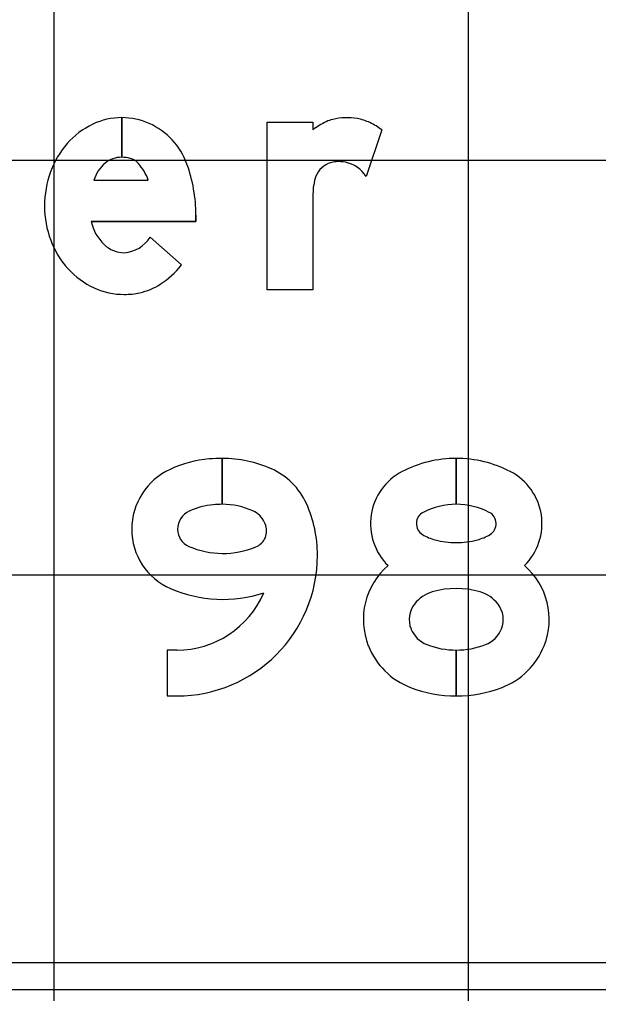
# Model space of a CAD drawing. Extents: x 2193008 to 2198143, y 1236112 to 1237864.
# Drawn here: x 2195142.693 to 2195145.488, y 1237302.087 to 1237306.785 of the extents above; entities that cross this region are included whole.
import ezdxf

# ---------------------------------------------------------------- set-up
doc = ezdxf.new("R2010")
doc.units = 0
for name, color, linetype in [('GSBWFILL', 7, 'Continuous'), ('GSCOLORFILL', 7, 'Continuous'), ('GSOUTLINE', 7, 'Continuous'), ('M-ROADS', 7, 'Continuous')]:
    doc.layers.add(name, color=color, linetype=linetype)

msp = doc.modelspace()

# ---------------------------------------------------------------- linework, layer by layer
at = {"layer": 'GSBWFILL'}
for p, q in [((2195143.1869, 1237306.3118), (2195143.1869, 1237306.1208)), ((2195143.187, 1237306.1208), (2195143.187, 1237306.3118)), ((2195144.4414, 1237306.2535), (2195144.3663, 1237306.0284)), ((2195143.0519, 1237306.0099), (2195143.3142, 1237306.0099)), ((2195143.323, 1237305.7356), (2195143.4746, 1237305.6014))]:
    msp.add_line(p, q, dxfattribs=at)
for points in [[(2195144.1092, 1237305.9283), (2195144.1092, 1237305.4814), (2195143.8878, 1237305.4814), (2195143.8878, 1237306.2897), (2195144.1092, 1237306.2897), (2195144.1092, 1237306.2535)], [(2195143.5445, 1237305.8421), (2195143.5445, 1237305.8106), (2195143.0392, 1237305.8106)], [(2195143.6717, 1237304.4468), (2195143.6717, 1237304.6683)], [(2195143.6718, 1237304.6683), (2195143.6718, 1237304.4468)], [(2195144.8012, 1237304.6683), (2195144.8012, 1237304.4468)], [(2195144.8013, 1237304.4468), (2195144.8013, 1237304.6683)], [(2195143.4521, 1237303.7437), (2195143.4054, 1237303.7437), (2195143.4054, 1237303.5223), (2195143.4521, 1237303.5223)], [(2195144.8012, 1237303.7437), (2195144.8012, 1237303.5223)], [(2195144.8013, 1237303.5223), (2195144.8013, 1237303.7437)]]:
    msp.add_lwpolyline(points, dxfattribs=at)
for centre, major_axis, ratio, start_param, end_param in [((2195143.1869, 1237305.9839), (0, 0.328), 0.999997, 0, 0.44196), ((2195143.1869, 1237305.9839), (0, 0.328), 0.999997, 5.868518, 6.283016), ((2195144.2729, 1237306.0267), (0, 0.2851), 0.999996, 6.103268, 6.524606), ((2195143.2094, 1237305.9363), (0, 0.3806), 0.999997, 0.44196, 0.851746), ((2195143.1786, 1237305.9708), (0, 0.3432), 0.999997, 5.061282, 5.861635), ((2195144.3318, 1237305.9585), (0, 0.3696), 0.999996, 0.443663, 0.646229), ((2195144.2444, 1237306.1423), (0, 0.1661), 0.999996, 0.24142, 0.443663), ((2195144.2793, 1237306.0621), (0, 0.2491), 0.999996, 5.846069, 6.103268), ((2195144.2539, 1237306.0076), (0, 0.3092), 0.999996, 5.631644, 5.846069), ((2195143.2446, 1237305.9055), (0, 0.4273), 0.999997, 0.851746, 1.222943), ((2195143.2183, 1237305.9592), (0, 0.174), 0.999997, 0.703138, 1.275447), ((2195143.1869, 1237305.9925), (0, 0.1284), 0.999997, 0, 0.684319), ((2195143.1869, 1237305.972), (0, 0.1488), 0.999997, 6.008019, 6.282813), ((2195143.2048, 1237306.0353), (0, 0.083), 0.999997, 5.468651, 6.008019), ((2195143.1058, 1237305.9419), (0, 0.2192), 0.999997, 5.027692, 5.468651), ((2195142.8248, 1237305.8421), (0, 0.7197), 0.999997, 4.712389, 5.061282), ((2195144.2268, 1237305.9885), (0, 0.1107), 0.999996, 0.293855, 1.188904), ((2195144.229, 1237305.9813), (0, 0.1182), 0.999996, 0.067293, 0.293855), ((2195144.233, 1237305.9225), (0, 0.1772), 0.999996, 6.094384, 6.350479), ((2195144.2376, 1237305.9469), (0, 0.1523), 0.999996, 5.27661, 6.094384), ((2195143.2997, 1237305.8855), (0, 0.4859), 0.999997, 1.222943, 1.570796), ((2195144.2845, 1237305.9654), (0, 0.1728), 0.999996, 1.188904, 1.450084), ((2195144.5785, 1237305.9277), (0, 0.4693), 0.999996, 1.445958, 1.569673), ((2195143.2851, 1237305.8855), (0, 0.4714), 0.999997, 1.570796, 1.928626), ((2195143.252, 1237305.8575), (0, 0.2179), 0.999997, 1.788032, 2.378697), ((2195143.2429, 1237305.8697), (0, 0.4263), 0.999997, 1.928626, 2.305123), ((2195143.2005, 1237305.8046), (0, 0.1441), 0.999997, 2.383204, 3.128268), ((2195143.1878, 1237305.8191), (0, 0.1589), 0.999997, 3.209537, 4.158837), ((2195143.2159, 1237305.8454), (0, 0.3899), 0.999997, 2.305123, 2.711411), ((2195143.15, 1237305.8557), (0, 0.4124), 0.999997, 3.710413, 4.047817), ((2195143.1986, 1237305.8076), (0, 0.3484), 0.999997, 2.711411, 3.141593), ((2195143.1986, 1237305.8076), (0, 0.3484), 0.999997, 3.141593, 3.35931), ((2195143.2081, 1237305.7648), (0, 0.3045), 0.999997, 3.35931, 3.710413), ((2195143.6718, 1237303.9466), (0, 0.7217), 0.999999, 0.000077, 0.087363), ((2195143.6718, 1237304.0837), (0, 0.5845), 0.999999, 5.863429, 6.283185), ((2195144.8012, 1237304.0998), (0, 0.5684), 0.999994, 0, 0.477258), ((2195144.8012, 1237304.0998), (0, 0.5684), 0.999994, 5.805927, 6.283137), ((2195143.6587, 1237304.0955), (0, 0.5722), 0.999999, 0.087363, 0.430338), ((2195143.5528, 1237304.3262), (0, 0.3183), 0.999999, 0.430338, 1.570796), ((2195143.7744, 1237304.3136), (0, 0.3328), 0.999999, 5.137698, 5.863429), ((2195144.67, 1237304.3536), (0, 0.2828), 0.999994, 0.477258, 2.367033), ((2195144.9324, 1237304.3536), (0, 0.2828), 0.999994, 3.916152, 5.805927), ((2195143.6587, 1237304.0955), (0, 0.3507), 0.999999, 0.087363, 0.430338), ((2195143.6718, 1237303.9466), (0, 0.5002), 0.999999, 0.000111, 0.087363), ((2195143.6718, 1237304.0837), (0, 0.3631), 0.999999, 5.863429, 6.283185), ((2195143.5271, 1237304.2016), (0, 0.6043), 0.999999, 4.712389, 5.137698), ((2195144.8012, 1237304.0998), (0, 0.347), 0.999994, 0, 0.477258), ((2195144.8012, 1237304.0998), (0, 0.347), 0.999994, 5.805927, 6.283106), ((2195143.5528, 1237304.3262), (0, 0.0969), 0.999999, 0.430338, 1.570796), ((2195143.7744, 1237304.3136), (0, 0.1114), 0.999999, 5.137698, 5.863429), ((2195144.67, 1237304.3536), (0, 0.0613), 0.999994, 0.477258, 2.594689), ((2195144.9324, 1237304.3536), (0, 0.0613), 0.999994, 3.688496, 5.805927), ((2195143.8018, 1237304.3189), (0, 0.0841), 0.999999, 3.53139, 5.115994), ((2195143.5271, 1237304.2016), (0, 0.3828), 0.999999, 5.115994, 5.137698), ((2195143.5455, 1237304.3262), (0, 0.3109), 0.999999, 1.570796, 2.733479), ((2195143.5455, 1237304.3262), (0, 0.0895), 0.999999, 1.570796, 2.733479), ((2195144.7563, 1237304.4953), (0, 0.2273), 0.999994, 2.594689, 2.888172), ((2195144.8461, 1237304.4953), (0, 0.2273), 0.999994, 3.395013, 3.688496), ((2195143.6754, 1237304.6267), (0, 0.4168), 0.999999, 2.733479, 3.53139), ((2195144.8012, 1237304.6687), (0, 0.4064), 0.999994, 2.888172, 3.395013), ((2195143.4521, 1237304.2016), (0, 0.6793), 0.999999, 3.141593, 4.712389), ((2195144.6964, 1237303.891), (0, 0.3436), 0.999994, 0.710721, 1.946881), ((2195144.9061, 1237303.891), (0, 0.3436), 0.999994, 4.336304, 5.572464), ((2195143.6754, 1237304.6267), (0, 0.6383), 0.999999, 2.733479, 3.45498), ((2195143.4521, 1237304.2016), (0, 0.4579), 0.999999, 3.141593, 4.303338), ((2195144.7327, 1237303.8631), (0, 0.1679), 0.999994, 0.28388, 0.914915), ((2195144.8012, 1237303.6282), (0, 0.4127), 0.999994, 5.999305, 6.567065), ((2195144.8698, 1237303.8631), (0, 0.1679), 0.999994, 5.36827, 5.999305), ((2195144.6964, 1237303.891), (0, 0.1221), 0.999994, 0.914915, 1.946881), ((2195144.9061, 1237303.891), (0, 0.1221), 0.999994, 4.336304, 5.36827), ((2195144.7079, 1237303.8956), (0, 0.1345), 0.999994, 1.946881, 2.773781), ((2195144.8946, 1237303.8956), (0, 0.1345), 0.999994, 3.509405, 4.336304), ((2195144.7079, 1237303.8956), (0, 0.3559), 0.999994, 1.946881, 2.773781), ((2195144.8012, 1237304.1379), (0, 0.3941), 0.999994, 2.773781, 3.141593), ((2195144.8012, 1237304.1379), (0, 0.3941), 0.999994, 3.141663, 3.509405), ((2195144.8946, 1237303.8956), (0, 0.3559), 0.999994, 3.509405, 4.336304), ((2195144.8012, 1237304.1379), (0, 0.6156), 0.999994, 2.773781, 3.141593), ((2195144.8012, 1237304.1379), (0, 0.6156), 0.999994, 3.141638, 3.509405)]:
    msp.add_ellipse(centre, major_axis=major_axis, ratio=ratio, start_param=start_param, end_param=end_param, dxfattribs=at)
at = {"layer": 'GSCOLORFILL'}
for p, q in [((2195143.1869, 1237306.3118), (2195143.1869, 1237306.1208)), ((2195143.187, 1237306.1208), (2195143.187, 1237306.3118)), ((2195144.4414, 1237306.2535), (2195144.3663, 1237306.0284)), ((2195143.0519, 1237306.0099), (2195143.3142, 1237306.0099)), ((2195143.323, 1237305.7356), (2195143.4746, 1237305.6014)), ((2195153.7933, 1237302.2346), (2195131.8169, 1237302.2346))]:
    msp.add_line(p, q, dxfattribs=at)
for points in [[(2195144.1092, 1237305.9283), (2195144.1092, 1237305.4814), (2195143.8878, 1237305.4814), (2195143.8878, 1237306.2897), (2195144.1092, 1237306.2897), (2195144.1092, 1237306.2535)], [(2195143.5445, 1237305.8421), (2195143.5445, 1237305.8106), (2195143.0392, 1237305.8106)], [(2195143.6717, 1237304.4468), (2195143.6717, 1237304.6683)], [(2195143.6718, 1237304.6683), (2195143.6718, 1237304.4468)], [(2195144.8012, 1237304.6683), (2195144.8012, 1237304.4468)], [(2195144.8013, 1237304.4468), (2195144.8013, 1237304.6683)], [(2195143.4521, 1237303.7437), (2195143.4054, 1237303.7437), (2195143.4054, 1237303.5223), (2195143.4521, 1237303.5223)], [(2195144.8012, 1237303.7437), (2195144.8012, 1237303.5223)], [(2195144.8013, 1237303.5223), (2195144.8013, 1237303.7437)]]:
    msp.add_lwpolyline(points, dxfattribs=at)
for centre, major_axis, ratio, start_param, end_param in [((2195143.1869, 1237305.9839), (0, 0.328), 0.999997, 0, 0.44196), ((2195143.1869, 1237305.9839), (0, 0.328), 0.999997, 5.868518, 6.283016), ((2195144.2729, 1237306.0267), (0, 0.2851), 0.999996, 6.103268, 6.524606), ((2195143.2094, 1237305.9363), (0, 0.3806), 0.999997, 0.44196, 0.851746), ((2195143.1786, 1237305.9708), (0, 0.3432), 0.999997, 5.061282, 5.861635), ((2195144.3318, 1237305.9585), (0, 0.3696), 0.999996, 0.443663, 0.646229), ((2195144.2444, 1237306.1423), (0, 0.1661), 0.999996, 0.24142, 0.443663), ((2195144.2793, 1237306.0621), (0, 0.2491), 0.999996, 5.846069, 6.103268), ((2195144.2539, 1237306.0076), (0, 0.3092), 0.999996, 5.631644, 5.846069), ((2195143.2446, 1237305.9055), (0, 0.4273), 0.999997, 0.851746, 1.222943), ((2195143.2183, 1237305.9592), (0, 0.174), 0.999997, 0.703138, 1.275447), ((2195143.1869, 1237305.9925), (0, 0.1284), 0.999997, 0, 0.684319), ((2195143.1869, 1237305.972), (0, 0.1488), 0.999997, 6.008019, 6.282813), ((2195143.2048, 1237306.0353), (0, 0.083), 0.999997, 5.468651, 6.008019), ((2195143.1058, 1237305.9419), (0, 0.2192), 0.999997, 5.027692, 5.468651), ((2195142.8248, 1237305.8421), (0, 0.7197), 0.999997, 4.712389, 5.061282), ((2195144.2268, 1237305.9885), (0, 0.1107), 0.999996, 0.293855, 1.188904), ((2195144.229, 1237305.9813), (0, 0.1182), 0.999996, 0.067293, 0.293855), ((2195144.233, 1237305.9225), (0, 0.1772), 0.999996, 6.094384, 6.350479), ((2195144.2376, 1237305.9469), (0, 0.1523), 0.999996, 5.27661, 6.094384), ((2195143.2997, 1237305.8855), (0, 0.4859), 0.999997, 1.222943, 1.570796), ((2195144.2845, 1237305.9654), (0, 0.1728), 0.999996, 1.188904, 1.450084), ((2195144.5785, 1237305.9277), (0, 0.4693), 0.999996, 1.445958, 1.569673), ((2195143.2851, 1237305.8855), (0, 0.4714), 0.999997, 1.570796, 1.928626), ((2195143.252, 1237305.8575), (0, 0.2179), 0.999997, 1.788032, 2.378697), ((2195143.2429, 1237305.8697), (0, 0.4263), 0.999997, 1.928626, 2.305123), ((2195143.2005, 1237305.8046), (0, 0.1441), 0.999997, 2.383204, 3.128268), ((2195143.1878, 1237305.8191), (0, 0.1589), 0.999997, 3.209537, 4.158837), ((2195143.2159, 1237305.8454), (0, 0.3899), 0.999997, 2.305123, 2.711411), ((2195143.15, 1237305.8557), (0, 0.4124), 0.999997, 3.710413, 4.047817), ((2195143.1986, 1237305.8076), (0, 0.3484), 0.999997, 2.711411, 3.141593), ((2195143.1986, 1237305.8076), (0, 0.3484), 0.999997, 3.141593, 3.35931), ((2195143.2081, 1237305.7648), (0, 0.3045), 0.999997, 3.35931, 3.710413), ((2195143.6718, 1237303.9466), (0, 0.7217), 0.999999, 0.000077, 0.087363), ((2195143.6718, 1237304.0837), (0, 0.5845), 0.999999, 5.863429, 6.283185), ((2195144.8012, 1237304.0998), (0, 0.5684), 0.999994, 0, 0.477258), ((2195144.8012, 1237304.0998), (0, 0.5684), 0.999994, 5.805927, 6.283137), ((2195143.6587, 1237304.0955), (0, 0.5722), 0.999999, 0.087363, 0.430338), ((2195143.5528, 1237304.3262), (0, 0.3183), 0.999999, 0.430338, 1.570796), ((2195143.7744, 1237304.3136), (0, 0.3328), 0.999999, 5.137698, 5.863429), ((2195144.67, 1237304.3536), (0, 0.2828), 0.999994, 0.477258, 2.367033), ((2195144.9324, 1237304.3536), (0, 0.2828), 0.999994, 3.916152, 5.805927), ((2195143.6587, 1237304.0955), (0, 0.3507), 0.999999, 0.087363, 0.430338), ((2195143.6718, 1237303.9466), (0, 0.5002), 0.999999, 0.000111, 0.087363), ((2195143.6718, 1237304.0837), (0, 0.3631), 0.999999, 5.863429, 6.283185), ((2195143.5271, 1237304.2016), (0, 0.6043), 0.999999, 4.712389, 5.137698), ((2195144.8012, 1237304.0998), (0, 0.347), 0.999994, 0, 0.477258), ((2195144.8012, 1237304.0998), (0, 0.347), 0.999994, 5.805927, 6.283106), ((2195143.5528, 1237304.3262), (0, 0.0969), 0.999999, 0.430338, 1.570796), ((2195143.7744, 1237304.3136), (0, 0.1114), 0.999999, 5.137698, 5.863429), ((2195144.67, 1237304.3536), (0, 0.0613), 0.999994, 0.477258, 2.594689), ((2195144.9324, 1237304.3536), (0, 0.0613), 0.999994, 3.688496, 5.805927), ((2195143.8018, 1237304.3189), (0, 0.0841), 0.999999, 3.53139, 5.115994), ((2195143.5271, 1237304.2016), (0, 0.3828), 0.999999, 5.115994, 5.137698), ((2195143.5455, 1237304.3262), (0, 0.3109), 0.999999, 1.570796, 2.733479), ((2195143.5455, 1237304.3262), (0, 0.0895), 0.999999, 1.570796, 2.733479), ((2195144.7563, 1237304.4953), (0, 0.2273), 0.999994, 2.594689, 2.888172), ((2195144.8461, 1237304.4953), (0, 0.2273), 0.999994, 3.395013, 3.688496), ((2195143.6754, 1237304.6267), (0, 0.4168), 0.999999, 2.733479, 3.53139), ((2195144.8012, 1237304.6687), (0, 0.4064), 0.999994, 2.888172, 3.395013), ((2195143.4521, 1237304.2016), (0, 0.6793), 0.999999, 3.141593, 4.712389), ((2195144.6964, 1237303.891), (0, 0.3436), 0.999994, 0.710721, 1.946881), ((2195144.9061, 1237303.891), (0, 0.3436), 0.999994, 4.336304, 5.572464), ((2195143.6754, 1237304.6267), (0, 0.6383), 0.999999, 2.733479, 3.45498), ((2195143.4521, 1237304.2016), (0, 0.4579), 0.999999, 3.141593, 4.303338), ((2195144.7327, 1237303.8631), (0, 0.1679), 0.999994, 0.28388, 0.914915), ((2195144.8012, 1237303.6282), (0, 0.4127), 0.999994, 5.999305, 6.567065), ((2195144.8698, 1237303.8631), (0, 0.1679), 0.999994, 5.36827, 5.999305), ((2195144.6964, 1237303.891), (0, 0.1221), 0.999994, 0.914915, 1.946881), ((2195144.9061, 1237303.891), (0, 0.1221), 0.999994, 4.336304, 5.36827), ((2195144.7079, 1237303.8956), (0, 0.1345), 0.999994, 1.946881, 2.773781), ((2195144.8946, 1237303.8956), (0, 0.1345), 0.999994, 3.509405, 4.336304), ((2195144.7079, 1237303.8956), (0, 0.3559), 0.999994, 1.946881, 2.773781), ((2195144.8012, 1237304.1379), (0, 0.3941), 0.999994, 2.773781, 3.141593), ((2195144.8012, 1237304.1379), (0, 0.3941), 0.999994, 3.141663, 3.509405), ((2195144.8946, 1237303.8956), (0, 0.3559), 0.999994, 3.509405, 4.336304), ((2195144.8012, 1237304.1379), (0, 0.6156), 0.999994, 2.773781, 3.141593), ((2195144.8012, 1237304.1379), (0, 0.6156), 0.999994, 3.141638, 3.509405)]:
    msp.add_ellipse(centre, major_axis=major_axis, ratio=ratio, start_param=start_param, end_param=end_param, dxfattribs=at)
at = {"layer": 'GSOUTLINE'}
for p, q in [((2195144.4414, 1237306.2535), (2195144.3663, 1237306.0284)), ((2195143.0519, 1237306.0099), (2195143.3142, 1237306.0099)), ((2195143.4746, 1237305.6014), (2195143.323, 1237305.7356))]:
    msp.add_line(p, q, dxfattribs=at)
for points in [[(2195144.1092, 1237305.9283), (2195144.1092, 1237305.4814), (2195143.8878, 1237305.4814), (2195143.8878, 1237306.2897), (2195144.1092, 1237306.2897), (2195144.1092, 1237306.2535)], [(2195143.0392, 1237305.8106), (2195143.5445, 1237305.8106), (2195143.5445, 1237305.8421)], [(2195143.4521, 1237303.7437), (2195143.4054, 1237303.7437), (2195143.4054, 1237303.5223), (2195143.4521, 1237303.5223)]]:
    msp.add_lwpolyline(points, dxfattribs=at)
for centre, major_axis, ratio, start_param, end_param in [((2195143.1869, 1237305.9839), (0, 0.328), 0.999997, 0, 0.44196), ((2195143.1869, 1237305.9839), (0, 0.328), 0.999997, 5.868518, 6.283185), ((2195144.2729, 1237306.0267), (0, 0.2851), 0.999996, 6.103268, 6.524606), ((2195143.2094, 1237305.9363), (0, 0.3806), 0.999997, 0.44196, 0.851746), ((2195143.1786, 1237305.9708), (0, 0.3432), 0.999997, 5.061282, 5.861635), ((2195144.3318, 1237305.9585), (0, 0.3696), 0.999996, 0.443663, 0.646229), ((2195144.2444, 1237306.1423), (0, 0.1661), 0.999996, 0.24142, 0.443663), ((2195144.2793, 1237306.0621), (0, 0.2491), 0.999996, 5.846069, 6.103268), ((2195144.2539, 1237306.0076), (0, 0.3092), 0.999996, 5.631644, 5.846069), ((2195143.2446, 1237305.9055), (0, 0.4273), 0.999997, 0.851746, 1.222943), ((2195143.2183, 1237305.9592), (0, 0.174), 0.999997, 0.703138, 1.275447), ((2195143.1869, 1237305.9925), (0, 0.1284), 0.999997, 0, 0.684319), ((2195143.1869, 1237305.972), (0, 0.1488), 0.999997, 6.008019, 6.283185), ((2195143.2048, 1237306.0353), (0, 0.083), 0.999997, 5.468651, 6.008019), ((2195143.1058, 1237305.9419), (0, 0.2192), 0.999997, 5.027692, 5.468651), ((2195142.8248, 1237305.8421), (0, 0.7197), 0.999997, 4.712389, 5.061282), ((2195144.2268, 1237305.9885), (0, 0.1107), 0.999996, 0.293855, 1.188904), ((2195144.229, 1237305.9813), (0, 0.1182), 0.999996, 0.067293, 0.293855), ((2195144.233, 1237305.9225), (0, 0.1772), 0.999996, 6.094384, 6.350479), ((2195144.2376, 1237305.9469), (0, 0.1523), 0.999996, 5.27661, 6.094384), ((2195143.2997, 1237305.8855), (0, 0.4859), 0.999997, 1.222943, 1.570796), ((2195144.2845, 1237305.9654), (0, 0.1728), 0.999996, 1.188904, 1.450084), ((2195144.5785, 1237305.9277), (0, 0.4693), 0.999996, 1.445958, 1.569673), ((2195143.2851, 1237305.8855), (0, 0.4714), 0.999997, 1.570796, 1.928626), ((2195143.252, 1237305.8575), (0, 0.2179), 0.999997, 1.788032, 2.378697), ((2195143.2429, 1237305.8697), (0, 0.4263), 0.999997, 1.928626, 2.305123), ((2195143.2005, 1237305.8046), (0, 0.1441), 0.999997, 2.383204, 3.128268), ((2195143.1878, 1237305.8191), (0, 0.1589), 0.999997, 3.209537, 4.158837), ((2195143.2159, 1237305.8454), (0, 0.3899), 0.999997, 2.305123, 2.711411), ((2195143.15, 1237305.8557), (0, 0.4124), 0.999997, 3.710413, 4.047817), ((2195143.1986, 1237305.8076), (0, 0.3484), 0.999997, 2.711411, 3.141593), ((2195143.1986, 1237305.8076), (0, 0.3484), 0.999997, 3.141593, 3.35931), ((2195143.2081, 1237305.7648), (0, 0.3045), 0.999997, 3.35931, 3.710413), ((2195143.6718, 1237303.9466), (0, 0.7217), 0.999999, 6.283185, 6.370548), ((2195143.6718, 1237304.0837), (0, 0.5845), 0.999999, 5.863429, 6.283185), ((2195144.8012, 1237304.0998), (0, 0.5684), 0.999994, 0, 0.477258), ((2195144.8012, 1237304.0998), (0, 0.5684), 0.999994, 5.805927, 6.283185), ((2195143.6587, 1237304.0955), (0, 0.5722), 0.999999, 0.087363, 0.430338), ((2195143.5528, 1237304.3262), (0, 0.3183), 0.999999, 0.430338, 1.570796), ((2195143.7744, 1237304.3136), (0, 0.3328), 0.999999, 5.137698, 5.863429), ((2195144.67, 1237304.3536), (0, 0.2828), 0.999994, 0.477258, 2.367033), ((2195144.9324, 1237304.3536), (0, 0.2828), 0.999994, 3.916152, 5.805927), ((2195143.6587, 1237304.0955), (0, 0.3507), 0.999999, 0.087363, 0.430338), ((2195143.6718, 1237303.9466), (0, 0.5002), 0.999999, 0, 0.087363), ((2195143.6718, 1237304.0837), (0, 0.3631), 0.999999, 5.863429, 6.283185), ((2195143.5271, 1237304.2016), (0, 0.6043), 0.999999, 4.712389, 5.137698), ((2195144.8012, 1237304.0998), (0, 0.347), 0.999994, 0, 0.477258), ((2195144.8012, 1237304.0998), (0, 0.347), 0.999994, 5.805927, 6.283185), ((2195143.5528, 1237304.3262), (0, 0.0969), 0.999999, 0.430338, 1.570796), ((2195143.7744, 1237304.3136), (0, 0.1114), 0.999999, 5.137698, 5.863429), ((2195144.67, 1237304.3536), (0, 0.0613), 0.999994, 0.477258, 2.594689), ((2195144.9324, 1237304.3536), (0, 0.0613), 0.999994, 3.688496, 5.805927), ((2195143.8018, 1237304.3189), (0, 0.0841), 0.999999, 3.53139, 5.115994), ((2195143.5271, 1237304.2016), (0, 0.3828), 0.999999, 5.115994, 5.137698), ((2195143.5455, 1237304.3262), (0, 0.3109), 0.999999, 1.570796, 2.733479), ((2195143.5455, 1237304.3262), (0, 0.0895), 0.999999, 1.570796, 2.733479), ((2195144.7563, 1237304.4953), (0, 0.2273), 0.999994, 2.594689, 2.888172), ((2195144.8461, 1237304.4953), (0, 0.2273), 0.999994, 3.395013, 3.688496), ((2195143.6754, 1237304.6267), (0, 0.4168), 0.999999, 2.733479, 3.53139), ((2195144.8012, 1237304.6687), (0, 0.4064), 0.999994, 2.888172, 3.395013), ((2195143.4521, 1237304.2016), (0, 0.6793), 0.999999, 3.141593, 4.712389), ((2195144.6964, 1237303.891), (0, 0.3436), 0.999994, 0.710721, 1.946881), ((2195144.9061, 1237303.891), (0, 0.3436), 0.999994, 4.336304, 5.572464), ((2195143.6754, 1237304.6267), (0, 0.6383), 0.999999, 2.733479, 3.45498), ((2195143.4521, 1237304.2016), (0, 0.4579), 0.999999, 3.141593, 4.303338), ((2195144.7327, 1237303.8631), (0, 0.1679), 0.999994, 0.28388, 0.914915), ((2195144.8012, 1237303.6282), (0, 0.4127), 0.999994, 5.999305, 6.567065), ((2195144.8698, 1237303.8631), (0, 0.1679), 0.999994, 5.36827, 5.999305), ((2195144.6964, 1237303.891), (0, 0.1221), 0.999994, 0.914915, 1.946881), ((2195144.9061, 1237303.891), (0, 0.1221), 0.999994, 4.336304, 5.36827), ((2195144.7079, 1237303.8956), (0, 0.1345), 0.999994, 1.946881, 2.773781), ((2195144.8946, 1237303.8956), (0, 0.1345), 0.999994, 3.509405, 4.336304), ((2195144.7079, 1237303.8956), (0, 0.3559), 0.999994, 1.946881, 2.773781), ((2195144.8012, 1237304.1379), (0, 0.3941), 0.999994, 2.773781, 3.141593), ((2195144.8012, 1237304.1379), (0, 0.3941), 0.999994, 3.141593, 3.509405), ((2195144.8946, 1237303.8956), (0, 0.3559), 0.999994, 3.509405, 4.336304), ((2195144.8012, 1237304.1379), (0, 0.6156), 0.999994, 2.773781, 3.141593), ((2195144.8012, 1237304.1379), (0, 0.6156), 0.999994, 3.141593, 3.509405)]:
    msp.add_ellipse(centre, major_axis=major_axis, ratio=ratio, start_param=start_param, end_param=end_param, dxfattribs=at)
at = {"layer": 'M-ROADS'}
for p, q in [((2195142.8603, 1237258.1062), (2195142.8603, 1237318.1062)), ((2195144.8603, 1237258.1062), (2195144.8603, 1237318.1062)), ((2195042.8603, 1237306.1062), (2195172.8603, 1237306.1062)), ((2195042.8603, 1237304.1062), (2195172.8603, 1237304.1062)), ((2195042.8603, 1237302.1062), (2195172.8603, 1237302.1062))]:
    msp.add_line(p, q, dxfattribs=at)

doc.saveas('drawing.dxf')
